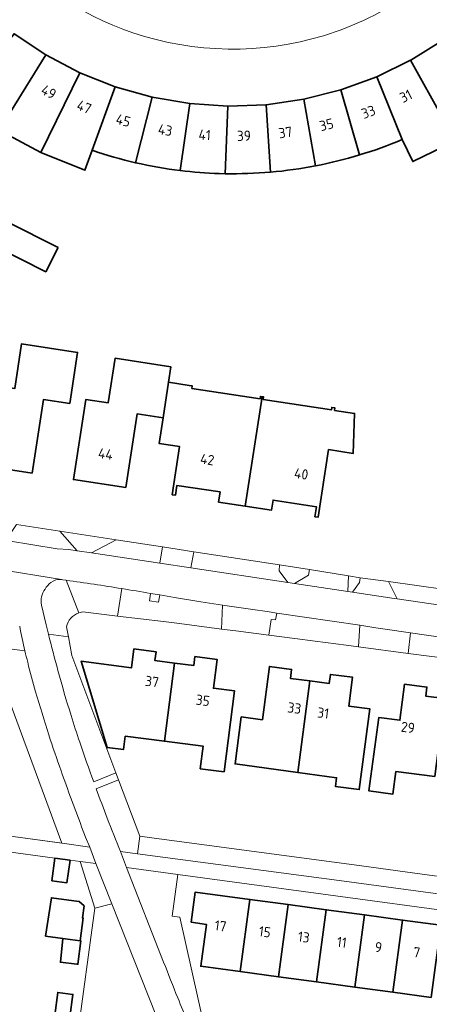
# Model space of a CAD drawing. Extents: x 150256 to 156914, y 461459 to 469481.
# Tile 572 of 656: x 154482 to 154536, y 467980 to 468110. Entities that reach past the tile are written whole.
import ezdxf
from ezdxf.enums import TextEntityAlignment as Align

# ---------------------------------------------------------------- set-up
doc = ezdxf.new("R2010")
doc.units = 0
doc.header["$LTSCALE"] = 0.75
for name, color, linetype, lineweight in [('B-RO-GR-BEPLANTING_CULTUUR_BODEMBEDEKKER-GV', 251, 'CONTINUOUS', 18), ('B-RO-GR-BEPLANTING_CULTUUR_BOSPLANTSOEN-GV', 251, 'CONTINUOUS', 18), ('B-RO-GR-BEPLANTING_CULTUUR_HEESTERS-GV', 251, 'CONTINUOUS', 18), ('B-RO-IE-TERREINAFSCHEIDING_KUNSTMATIG_MUUR-G', 251, 'IE-TERREINAFSCHEIDING-KUNSTMATIG-DICHT', 18), ('B-RO-OG-BEBOUWING-GV', 6, 'CONTINUOUS', 35), ('B-RO-OG-BEBOUWING-T18', 1, 'CONTINUOUS', 18), ('B-RO-OG-TERREIN_CULTUURSCHEIDING-GV', 251, 'CONTINUOUS', 18), ('B-RO-VH-VERHARDING_ASFALT-GV', 251, 'CONTINUOUS', 18), ('B-RO-VH-VERHARDING_BETONSTRAATSTEEN-GV', 251, 'CONTINUOUS', 18), ('B-RO-VH-VERHARDING_STRAATBAKSTEEN-GV', 251, 'CONTINUOUS', 18), ('B-RO-VH-VERHARDING_TEGEL-GV', 251, 'CONTINUOUS', 18)]:
    doc.layers.add(name, color=color, linetype=linetype, lineweight=lineweight)
doc.styles.add('NLCS-ISO-M200-T18', font='NLCS-ISO.ttf', dxfattribs={"height": 360})
doc.linetypes.add('IE-TERREINAFSCHEIDING-KUNSTMATIG-DICHT', pattern='A,8,-1,[82,NLCS.SHX,S=0.75,R=90,X=0,Y=0],-1', length=10)

msp = doc.modelspace()

# ---------------------------------------------------------------- linework, layer by layer
at = {"layer": 'B-RO-GR-BEPLANTING_CULTUUR_BODEMBEDEKKER-GV'}
for points in [[(154495, 468041.262), (154487.566, 468042.406), (154489.83, 468039.819), (154491.764, 468039.527)], [(154495, 468041.262), (154487.566, 468042.406), (154489.83, 468039.819), (154491.764, 468039.527)], [(154504.895, 468037.546), (154505.274, 468039.682), (154501.13, 468040.32), (154500.776, 468038.167)], [(154504.895, 468037.546), (154505.274, 468039.682), (154501.13, 468040.32), (154500.776, 468038.167)], [(154517.727, 468035.61), (154518.624, 468035.474), (154520.455, 468036.595), (154520.604, 468037.324), (154516.645, 468037.933), (154516.603, 468037.137)], [(154517.727, 468035.61), (154518.624, 468035.474), (154520.455, 468036.595), (154520.604, 468037.324), (154516.645, 468037.933), (154516.603, 468037.137)], [(154527.092, 468027.074), (154527.261, 468029.94), (154516.26, 468031.567), (154516.108, 468030.643), (154515.518, 468030.719), (154515.236, 468028.623), (154518.67, 468028.174), (154521.365, 468027.822), (154525.438, 468027.29)], [(154527.092, 468027.074), (154527.261, 468029.94), (154516.26, 468031.567), (154516.108, 468030.643), (154515.518, 468030.719), (154515.236, 468028.623), (154518.67, 468028.174), (154521.365, 468027.822), (154525.438, 468027.29)], [(154544.648, 468024.776), (154544.948, 468027.324), (154544.294, 468027.421), (154544.122, 468026.439), (154542.882, 468026.645), (154543.044, 468027.606), (154533.974, 468028.947), (154533.686, 468026.213), (154539.226, 468025.49), (154544.291, 468024.829)], [(154544.648, 468024.776), (154544.948, 468027.324), (154544.294, 468027.421), (154544.122, 468026.439), (154542.882, 468026.645), (154543.044, 468027.606), (154533.974, 468028.947), (154533.686, 468026.213), (154539.226, 468025.49), (154544.291, 468024.829)], [(154498.133, 468002.023), (154497.816, 467999.677), (154525.206, 467996.03), (154560.817, 467991.225), (154561.131, 467993.283), (154561.322, 467993.311), (154561.347, 467993.497), (154558.888, 467993.828), (154553.395, 467994.569), (154550.662, 467994.938), (154548.244, 467995.264), (154544.445, 467995.776), (154535.509, 467996.982), (154526.517, 467998.195), (154517.56, 467999.403), (154508.651, 468000.604), (154499.754, 468001.804)], [(154498.133, 468002.023), (154497.816, 467999.677), (154525.206, 467996.03), (154560.817, 467991.225), (154561.131, 467993.283), (154561.322, 467993.311), (154561.347, 467993.497), (154558.888, 467993.828), (154553.395, 467994.569), (154550.662, 467994.938), (154548.244, 467995.264), (154544.445, 467995.776), (154535.509, 467996.982), (154526.517, 467998.195), (154517.56, 467999.403), (154508.651, 468000.604), (154499.754, 468001.804)]]:
    msp.add_lwpolyline(points, close=True, dxfattribs=at)
for points in [[(154486.373, 468035.6, 0.1159664), (154485.617, 468034.718)], [(154486.373, 468035.6, 0.1159664), (154485.617, 468034.718)], [(154487.793, 468036.006, 0.200149), (154486.373, 468035.6)], [(154487.793, 468036.006, 0.200149), (154486.373, 468035.6)], [(154485.617, 468034.718, 0.1138109), (154485.134, 468033.725)], [(154485.617, 468034.718, 0.1138109), (154485.134, 468033.725)], [(154499.567, 468034.172, 0.0023812), (154495.753, 468034.805)], [(154499.567, 468034.172, 0.0023812), (154495.753, 468034.805)], [(154485.134, 468033.725, 0.113329), (154485.137, 468032.622)], [(154485.134, 468033.725, 0.113329), (154485.137, 468032.622)], [(154488.434, 468029.727, -0.2625126), (154490.055, 468031.588)], [(154488.434, 468029.727, -0.2625126), (154490.055, 468031.588)], [(154482.94, 468026.558, -0.0073468), (154482.242, 468029.821)], [(154482.94, 468026.558, -0.0073468), (154482.242, 468029.821)]]:
    msp.add_lwpolyline(points, format="xyb", dxfattribs=at)
for points in [[(154490.055, 468031.588), (154488.411, 468035.914), (154487.965, 468035.977), (154487.793, 468036.006)], [(154490.055, 468031.588), (154488.411, 468035.914), (154487.965, 468035.977), (154487.793, 468036.006)], [(154495.753, 468034.805), (154495.208, 468031.168), (154501.289, 468030.443), (154503.39, 468030.169), (154508.946, 468029.444), (154509.105, 468032.613)], [(154495.753, 468034.805), (154495.208, 468031.168), (154501.289, 468030.443), (154503.39, 468030.169), (154508.946, 468029.444), (154509.105, 468032.613)], [(154509.105, 468032.613), (154506.205, 468033.033), (154502.741, 468033.619), (154500.779, 468033.964), (154500.626, 468033.02), (154499.431, 468033.186), (154499.559, 468034.111), (154499.567, 468034.172)], [(154509.105, 468032.613), (154506.205, 468033.033), (154502.741, 468033.619), (154500.779, 468033.964), (154500.626, 468033.02), (154499.431, 468033.186), (154499.559, 468034.111), (154499.567, 468034.172)], [(154470.839, 468033.472), (154470.131, 468028.209), (154478.144, 468027.176), (154482.94, 468026.558)], [(154470.839, 468033.472), (154470.131, 468028.209), (154478.144, 468027.176), (154482.94, 468026.558)], [(154485.137, 468032.622), (154485.751, 468029.981), (154486.048, 468028.769), (154488.684, 468028.414), (154488.434, 468029.727)], [(154485.137, 468032.622), (154485.751, 468029.981), (154486.048, 468028.769), (154488.684, 468028.414), (154488.434, 468029.727)]]:
    msp.add_lwpolyline(points, dxfattribs=at)
at = {"layer": 'B-RO-GR-BEPLANTING_CULTUUR_BOSPLANTSOEN-GV'}
msp.add_lwpolyline([(154492.18, 467992.479), (154494.432, 467993.043), (154492.324, 467998.385), (154490.237, 467998.66)], close=True, dxfattribs=at)
msp.add_lwpolyline([(154492.18, 467992.479), (154494.432, 467993.043), (154492.324, 467998.385), (154490.237, 467998.66)], close=True, dxfattribs=at)
msp.add_lwpolyline([(154504.506, 467977.328), (154506.622, 467977.039), (154503.419, 467991.288), (154502.438, 467991.413), (154503.179, 467996.923), (154496.381, 467997.852), (154501.29, 467985.333)], dxfattribs=at)
msp.add_lwpolyline([(154504.506, 467977.328), (154506.622, 467977.039), (154503.419, 467991.288), (154502.438, 467991.413), (154503.179, 467996.923), (154496.381, 467997.852), (154501.29, 467985.333)], dxfattribs=at)
for points in [[(154501.29, 467985.333, 0.0043935), (154503.171, 467980.577)], [(154501.29, 467985.333, 0.0043935), (154503.171, 467980.577)], [(154503.171, 467980.577, 0.0026946), (154504.506, 467977.328)], [(154503.171, 467980.577, 0.0026946), (154504.506, 467977.328)]]:
    msp.add_lwpolyline(points, format="xyb", dxfattribs=at)
at = {"layer": 'B-RO-GR-BEPLANTING_CULTUUR_HEESTERS-GV'}
for points in [[(154526.279, 468034.319), (154527.212, 468035.598), (154527.293, 468036.23), (154525.771, 468036.513), (154525.695, 468034.408)], [(154526.279, 468034.319), (154527.212, 468035.598), (154527.293, 468036.23), (154525.771, 468036.513), (154525.695, 468034.408)], [(154542.717, 468031.893), (154542.747, 468032.117), (154542.874, 468033.057), (154544.06, 468032.923), (154544.053, 468032.87), (154543.938, 468031.955), (154543.903, 468031.681), (154544.614, 468031.583), (154545.917, 468032.576), (154546.061, 468033.613), (154531.08, 468035.744), (154531.629, 468034.576), (154532.211, 468033.426)], [(154542.717, 468031.893), (154542.747, 468032.117), (154542.874, 468033.057), (154544.06, 468032.923), (154544.053, 468032.87), (154543.938, 468031.955), (154543.903, 468031.681), (154544.614, 468031.583), (154545.917, 468032.576), (154546.061, 468033.613), (154531.08, 468035.744), (154531.629, 468034.576), (154532.211, 468033.426)]]:
    msp.add_lwpolyline(points, close=True, dxfattribs=at)
at = {"layer": 'B-RO-IE-TERREINAFSCHEIDING_KUNSTMATIG_MUUR-G'}
msp.add_lwpolyline([(154478.748, 468002.297), (154487.848, 468001.091)], dxfattribs=at)
msp.add_lwpolyline([(154478.748, 468002.297), (154487.848, 468001.091)], dxfattribs=at)
at = {"layer": 'B-RO-OG-BEBOUWING-GV'}
for points in [[(154480.969, 468097.893), (154485.713, 468105.498), (154481.504, 468108.308), (154475.975, 468101.228)], [(154480.969, 468097.893), (154485.713, 468105.498), (154481.504, 468108.308), (154475.975, 468101.228)], [(154543.336, 468100.061), (154538.345, 468107.522), (154534.022, 468104.828), (154533.988, 468104.811), (154538.335, 468096.952)], [(154543.336, 468100.061), (154538.345, 468107.522), (154534.022, 468104.828), (154533.988, 468104.811), (154538.335, 468096.952)], [(154532.863, 468094.293), (154529.505, 468102.623), (154524.761, 468100.87), (154527.23, 468092.254)], [(154532.863, 468094.293), (154529.505, 468102.623), (154524.761, 468100.87), (154527.23, 468092.254)], [(154497.591, 468091.227), (154499.759, 468099.912), (154494.895, 468101.283), (154491.834, 468092.868)], [(154497.591, 468091.227), (154499.759, 468099.912), (154494.895, 468101.283), (154491.834, 468092.868)], [(154524.761, 468100.87), (154519.861, 468099.629), (154521.41, 468090.809)], [(154524.761, 468100.87), (154519.861, 468099.629), (154521.41, 468090.809)], [(154527.23, 468092.254), (154524.761, 468100.87)], [(154527.23, 468092.254), (154524.761, 468100.87)], [(154503.496, 468090.189), (154504.747, 468099.054), (154499.759, 468099.912), (154497.591, 468091.227)], [(154503.496, 468090.189), (154504.747, 468099.054), (154499.759, 468099.912), (154497.591, 468091.227)], [(154521.41, 468090.809), (154519.861, 468099.629), (154514.847, 468098.905), (154515.454, 468089.977)], [(154521.41, 468090.809), (154519.861, 468099.629), (154514.847, 468098.905), (154515.454, 468089.977)], [(154509.792, 468098.726), (154504.747, 468099.054), (154503.496, 468090.189)], [(154509.792, 468098.726), (154504.747, 468099.054), (154503.496, 468090.189)], [(154508.665, 468089.789), (154509.457, 468089.77), (154509.792, 468098.726)], [(154508.665, 468089.789), (154509.457, 468089.77), (154509.792, 468098.726)], [(154515.454, 468089.977), (154514.847, 468098.905), (154509.792, 468098.726), (154509.457, 468089.77)], [(154515.454, 468089.977), (154514.847, 468098.905), (154509.792, 468098.726), (154509.457, 468089.77)]]:
    msp.add_lwpolyline(points, dxfattribs=at)
for points in [[(154485.041, 468092.583), (154490.187, 468103.147), (154485.713, 468105.498), (154480.969, 468097.893), (154479.487, 468095.517)], [(154485.041, 468092.583), (154490.187, 468103.147), (154485.713, 468105.498), (154480.969, 468097.893), (154479.487, 468095.517)], [(154538.335, 468096.952), (154533.988, 468104.811), (154529.505, 468102.623), (154532.863, 468094.293), (154534.278, 468091.381), (154539.75, 468094.04)], [(154538.335, 468096.952), (154533.988, 468104.811), (154529.505, 468102.623), (154532.863, 468094.293), (154534.278, 468091.381), (154539.75, 468094.04)], [(154491.834, 468092.868), (154494.895, 468101.283), (154490.187, 468103.147), (154485.041, 468092.583), (154490.877, 468090.237)], [(154491.834, 468092.868), (154494.895, 468101.283), (154490.187, 468103.147), (154485.041, 468092.583), (154490.877, 468090.237)], [(154487.319, 468080.001), (154480.58, 468083.396), (154478.956, 468080.172), (154485.695, 468076.777)], [(154487.319, 468080.001), (154480.58, 468083.396), (154478.956, 468080.172), (154485.695, 468076.777)], [(154483.908, 468050.087), (154485.412, 468059.862), (154488.866, 468059.335), (154489.899, 468066.095), (154482.486, 468067.23), (154481.576, 468061.296), (154478.613, 468061.751), (154476.986, 468051.148)], [(154483.908, 468050.087), (154485.412, 468059.862), (154488.866, 468059.335), (154489.899, 468066.095), (154482.486, 468067.23), (154481.576, 468061.296), (154478.613, 468061.751), (154476.986, 468051.148)], [(154496.282, 468048.189), (154497.776, 468057.953), (154501.224, 468057.422), (154501.957, 468062.161), (154502.27, 468064.18), (154494.863, 468065.328), (154493.943, 468059.393), (154490.981, 468059.854), (154489.357, 468049.247)], [(154496.282, 468048.189), (154497.776, 468057.953), (154501.224, 468057.422), (154501.957, 468062.161), (154502.27, 468064.18), (154494.863, 468065.328), (154493.943, 468059.393), (154490.981, 468059.854), (154489.357, 468049.247)], [(154512.076, 468045.736), (154514.32, 468060.23), (154514.103, 468060.263), (154514.053, 468059.937), (154505.034, 468061.327), (154505.084, 468061.653), (154504.653, 468061.723), (154501.957, 468062.161), (154501.224, 468057.422), (154500.702, 468054.031), (154503.407, 468053.614), (154502.426, 468047.227), (154502.849, 468047.159), (154503.053, 468048.483), (154508.775, 468047.603), (154508.57, 468046.27)], [(154512.076, 468045.736), (154514.32, 468060.23), (154514.103, 468060.263), (154514.053, 468059.937), (154505.034, 468061.327), (154505.084, 468061.653), (154504.653, 468061.723), (154501.957, 468062.161), (154501.224, 468057.422), (154500.702, 468054.031), (154503.407, 468053.614), (154502.426, 468047.227), (154502.849, 468047.159), (154503.053, 468048.483), (154508.775, 468047.603), (154508.57, 468046.27)], [(154512.076, 468045.736), (154515.576, 468045.202), (154515.782, 468046.536), (154521.525, 468045.646), (154521.317, 468044.316), (154521.739, 468044.251), (154523.121, 468053.221), (154526.391, 468052.717), (154526.579, 468058.007), (154523.922, 468058.417), (154523.972, 468058.743), (154523.547, 468058.808), (154523.497, 468058.482), (154514.478, 468059.872), (154514.528, 468060.198), (154514.32, 468060.23)], [(154512.076, 468045.736), (154515.576, 468045.202), (154515.782, 468046.536), (154521.525, 468045.646), (154521.317, 468044.316), (154521.739, 468044.251), (154523.121, 468053.221), (154526.391, 468052.717), (154526.579, 468058.007), (154523.922, 468058.417), (154523.972, 468058.743), (154523.547, 468058.808), (154523.497, 468058.482), (154514.478, 468059.872), (154514.528, 468060.198), (154514.32, 468060.23)], [(154497.366, 468026.832), (154497.034, 468024.304), (154490.391, 468025.194), (154493.806, 468013.76), (154495.989, 468013.499), (154496.211, 468015.235), (154501.391, 468014.571), (154502.718, 468024.929), (154500.142, 468025.257), (154500.298, 468026.447)], [(154497.366, 468026.832), (154497.034, 468024.304), (154490.391, 468025.194), (154493.806, 468013.76), (154495.989, 468013.499), (154496.211, 468015.235), (154501.391, 468014.571), (154502.718, 468024.929), (154500.142, 468025.257), (154500.298, 468026.447)], [(154502.718, 468024.929), (154501.391, 468014.571), (154506.531, 468013.912), (154506.147, 468010.933), (154509.307, 468010.528), (154510.681, 468021.239), (154507.876, 468021.599), (154508.367, 468025.416), (154505.432, 468025.798), (154505.278, 468024.604)], [(154502.718, 468024.929), (154501.391, 468014.571), (154506.531, 468013.912), (154506.147, 468010.933), (154509.307, 468010.528), (154510.681, 468021.239), (154507.876, 468021.599), (154508.367, 468025.416), (154505.432, 468025.798), (154505.278, 468024.604)], [(154520.663, 468022.578), (154518.075, 468022.912), (154518.231, 468024.101), (154515.306, 468024.489), (154514.369, 468017.434), (154511.564, 468017.804), (154510.744, 468011.586), (154519.04, 468010.449), (154519.399, 468013.138)], [(154520.663, 468022.578), (154518.075, 468022.912), (154518.231, 468024.101), (154515.306, 468024.489), (154514.369, 468017.434), (154511.564, 468017.804), (154510.744, 468011.586), (154519.04, 468010.449), (154519.399, 468013.138)], [(154520.663, 468022.578), (154519.399, 468013.138), (154519.04, 468010.449), (154524.193, 468009.743), (154524.041, 468008.59), (154527.199, 468008.172), (154528.613, 468018.871), (154525.808, 468019.239), (154526.31, 468023.06), (154523.377, 468023.437), (154523.223, 468022.247)], [(154520.663, 468022.578), (154519.399, 468013.138), (154519.04, 468010.449), (154524.193, 468009.743), (154524.041, 468008.59), (154527.199, 468008.172), (154528.613, 468018.871), (154525.808, 468019.239), (154526.31, 468023.06), (154523.377, 468023.437), (154523.223, 468022.247)], [(154537.192, 468009.888), (154538.54, 468020.232), (154535.991, 468020.559), (154536.144, 468021.747), (154533.201, 468022.131), (154532.572, 468017.354), (154529.774, 468017.725), (154528.481, 468008.003), (154531.648, 468007.589), (154532.036, 468010.562)], [(154537.192, 468009.888), (154538.54, 468020.232), (154535.991, 468020.559), (154536.144, 468021.747), (154533.201, 468022.131), (154532.572, 468017.354), (154529.774, 468017.725), (154528.481, 468008.003), (154531.648, 468007.589), (154532.036, 468010.562)], [(154488.909, 467998.835), (154486.902, 467999.107), (154486.501, 467996.096), (154488.484, 467995.832)], [(154488.909, 467998.835), (154486.902, 467999.107), (154486.501, 467996.096), (154488.484, 467995.832)], [(154490.242, 467988.156), (154490.65, 467991.164), (154490.552, 467991.177), (154490.758, 467992.755), (154490.109, 467993.35), (154490.074, 467993.355), (154486.433, 467993.837), (154485.676, 467988.756), (154487.946, 467988.459), (154488.239, 467988.416)], [(154490.242, 467988.156), (154490.65, 467991.164), (154490.552, 467991.177), (154490.758, 467992.755), (154490.109, 467993.35), (154490.074, 467993.355), (154486.433, 467993.837), (154485.676, 467988.756), (154487.946, 467988.459), (154488.239, 467988.416)], [(154511.428, 467984.066), (154512.717, 467993.628), (154505.488, 467994.605), (154504.943, 467990.593), (154506.955, 467990.32), (154506.205, 467984.772)], [(154511.428, 467984.066), (154512.717, 467993.628), (154505.488, 467994.605), (154504.943, 467990.593), (154506.955, 467990.32), (154506.205, 467984.772)], [(154512.717, 467993.628), (154511.428, 467984.066), (154516.482, 467983.383), (154517.771, 467992.945)], [(154512.717, 467993.628), (154511.428, 467984.066), (154516.482, 467983.383), (154517.771, 467992.945)], [(154521.536, 467982.699), (154522.825, 467992.262), (154517.771, 467992.945), (154516.482, 467983.383)], [(154521.536, 467982.699), (154522.825, 467992.262), (154517.771, 467992.945), (154516.482, 467983.383)], [(154526.59, 467982.016), (154527.879, 467991.579), (154522.825, 467992.262), (154521.536, 467982.699)], [(154526.59, 467982.016), (154527.879, 467991.579), (154522.825, 467992.262), (154521.536, 467982.699)], [(154526.59, 467982.016), (154531.644, 467981.333), (154532.933, 467990.896), (154527.879, 467991.579)], [(154526.59, 467982.016), (154531.644, 467981.333), (154532.933, 467990.896), (154527.879, 467991.579)], [(154536.698, 467980.65), (154537.988, 467990.213), (154532.933, 467990.896), (154531.644, 467981.333)], [(154536.698, 467980.65), (154537.988, 467990.213), (154532.933, 467990.896), (154531.644, 467981.333)], [(154490.242, 467988.156), (154488.239, 467988.416), (154487.946, 467988.459), (154487.621, 467985.296), (154489.82, 467985.04), (154489.945, 467985.026), (154490.351, 467988.134)], [(154490.242, 467988.156), (154488.239, 467988.416), (154487.946, 467988.459), (154487.621, 467985.296), (154489.82, 467985.04), (154489.945, 467985.026), (154490.351, 467988.134)], [(154486.88, 467978.292), (154488.881, 467978.015), (154489.285, 467981.045), (154487.283, 467981.312)], [(154486.88, 467978.292), (154488.881, 467978.015), (154489.285, 467981.045), (154487.283, 467981.312)]]:
    msp.add_lwpolyline(points, close=True, dxfattribs=at)
for points in [[(154527.23, 468092.254, 0.0260843), (154532.863, 468094.293)], [(154527.23, 468092.254, 0.0260843), (154532.863, 468094.293)], [(154491.834, 468092.868, 0.0251716), (154497.591, 468091.227)], [(154491.834, 468092.868, 0.0251716), (154497.591, 468091.227)], [(154521.41, 468090.809, 0.0259655), (154527.23, 468092.254)], [(154521.41, 468090.809, 0.0259655), (154527.23, 468092.254)], [(154497.591, 468091.227, 0.025749), (154503.496, 468090.189)], [(154497.591, 468091.227, 0.025749), (154503.496, 468090.189)], [(154503.496, 468090.189, 0.0224418), (154508.665, 468089.789)], [(154503.496, 468090.189, 0.0224418), (154508.665, 468089.789)], [(154515.454, 468089.977, 0.0261969), (154521.41, 468090.809)], [(154515.454, 468089.977, 0.0261969), (154521.41, 468090.809)], [(154509.457, 468089.77, 0.0261773), (154515.454, 468089.977)], [(154509.457, 468089.77, 0.0261773), (154515.454, 468089.977)]]:
    msp.add_lwpolyline(points, format="xyb", dxfattribs=at)
at = {"layer": 'B-RO-OG-TERREIN_CULTUURSCHEIDING-GV'}
for points in [[(154486.048, 468028.769, 0.0062455), (154487.304, 468023.959)], [(154486.048, 468028.769, 0.0062455), (154487.304, 468023.959)], [(154483.301, 468025.036, -0.0034053), (154482.94, 468026.558)], [(154483.301, 468025.036, -0.0034053), (154482.94, 468026.558)], [(154484.343, 468021.143, -0.0107731), (154483.301, 468025.036)], [(154484.343, 468021.143, -0.0107731), (154483.301, 468025.036)], [(154487.304, 468023.959, 0.0077308), (154489.04, 468017.987)], [(154487.304, 468023.959, 0.0077308), (154489.04, 468017.987)], [(154486.1, 468015.426, -0.0075109), (154484.343, 468021.143)], [(154486.1, 468015.426, -0.0075109), (154484.343, 468021.143)], [(154489.04, 468017.987, 0.007905), (154490.188, 468014.448)], [(154489.04, 468017.987, 0.007905), (154490.188, 468014.448)], [(154487.715, 468010.67, -0.0073665), (154486.1, 468015.426)], [(154487.715, 468010.67, -0.0073665), (154486.1, 468015.426)], [(154490.188, 468014.448, 0.0047109), (154492.035, 468009.188)], [(154490.188, 468014.448, 0.0047109), (154492.035, 468009.188)], [(154490.443, 468003.229, -0.0048294), (154487.715, 468010.67)], [(154490.443, 468003.229, -0.0048294), (154487.715, 468010.67)], [(154492.371, 468008.26, 0.0043065), (154493.83, 468004.369)], [(154492.371, 468008.26, 0.0043065), (154493.83, 468004.369)], [(154493.83, 468004.369, 0.0049549), (154495.566, 467999.977)], [(154493.83, 468004.369, 0.0049549), (154495.566, 467999.977)]]:
    msp.add_lwpolyline(points, format="xyb", dxfattribs=at)
for points in [[(154492.035, 468009.188), (154494.989, 468010.397), (154489.16, 468025.92), (154488.684, 468028.414), (154486.048, 468028.769)], [(154492.035, 468009.188), (154494.989, 468010.397), (154489.16, 468025.92), (154488.684, 468028.414), (154486.048, 468028.769)], [(154482.94, 468026.558), (154478.144, 468027.176), (154487.835, 468001.093), (154487.848, 468001.091), (154491.518, 468000.533), (154490.966, 468001.882), (154490.443, 468003.229)], [(154482.94, 468026.558), (154478.144, 468027.176), (154487.835, 468001.093), (154487.848, 468001.091), (154491.518, 468000.533), (154490.966, 468001.882), (154490.443, 468003.229)], [(154497.816, 467999.677), (154498.133, 468002.023), (154495.335, 468009.474), (154492.371, 468008.26)], [(154497.816, 467999.677), (154498.133, 468002.023), (154495.335, 468009.474), (154492.371, 468008.26)], [(154495.566, 467999.977), (154497.816, 467999.677)], [(154495.566, 467999.977), (154497.816, 467999.677)], [(154492.18, 467992.479), (154489.844, 467975.231), (154494.519, 467973.203), (154494.756, 467973.669), (154495.007, 467974.128), (154495.272, 467974.58), (154495.549, 467975.023), (154496.148, 467975.921), (154496.294, 467976.858)], [(154492.18, 467992.479), (154489.844, 467975.231), (154494.519, 467973.203), (154494.756, 467973.669), (154495.007, 467974.128), (154495.272, 467974.58), (154495.549, 467975.023), (154496.148, 467975.921), (154496.294, 467976.858)], [(154497.929, 467978.207), (154500.243, 467978.321), (154494.432, 467993.043), (154492.18, 467992.479)], [(154497.929, 467978.207), (154500.243, 467978.321), (154494.432, 467993.043), (154492.18, 467992.479)]]:
    msp.add_lwpolyline(points, dxfattribs=at)
at = {"layer": 'B-RO-VH-VERHARDING_ASFALT-GV'}
for points in [[(154437.005, 468044.415), (154456.687, 468041.157), (154456.71, 468041.105), (154459.742, 468040.651), (154466.836, 468039.457), (154474.377, 468038.182), (154474.539, 468038.161), (154478.996, 468037.43), (154479.022, 468037.421), (154487.793, 468036.006), (154487.965, 468035.977), (154488.411, 468035.914)], [(154437.005, 468044.415), (154456.687, 468041.157), (154456.71, 468041.105), (154459.742, 468040.651), (154466.836, 468039.457), (154474.377, 468038.182), (154474.539, 468038.161), (154478.996, 468037.43), (154479.022, 468037.421), (154487.793, 468036.006), (154487.965, 468035.977), (154488.411, 468035.914)], [(154542.717, 468031.893), (154532.211, 468033.426), (154531.823, 468033.483), (154526.279, 468034.319), (154525.695, 468034.408), (154518.624, 468035.474), (154517.727, 468035.61), (154504.895, 468037.546), (154500.776, 468038.167), (154491.764, 468039.527), (154489.83, 468039.819), (154488.737, 468039.984), (154487.22, 468040.085), (154480.78, 468041.113)], [(154542.717, 468031.893), (154532.211, 468033.426), (154531.823, 468033.483), (154526.279, 468034.319), (154525.695, 468034.408), (154518.624, 468035.474), (154517.727, 468035.61), (154504.895, 468037.546), (154500.776, 468038.167), (154491.764, 468039.527), (154489.83, 468039.819), (154488.737, 468039.984), (154487.22, 468040.085), (154480.78, 468041.113)], [(154499.567, 468034.172), (154500.779, 468033.964), (154502.741, 468033.619)], [(154499.567, 468034.172), (154500.779, 468033.964), (154502.741, 468033.619)], [(154502.741, 468033.619), (154506.205, 468033.033), (154509.105, 468032.613), (154513.095, 468032.035), (154515.016, 468031.751), (154516.26, 468031.567), (154527.261, 468029.94), (154529.383, 468029.626), (154530.605, 468029.445), (154533.974, 468028.947), (154543.044, 468027.606), (154544.294, 468027.421), (154544.948, 468027.324), (154551.69, 468026.327), (154558.525, 468025.316), (154559.751, 468025.135), (154561.642, 468024.855)], [(154502.741, 468033.619), (154506.205, 468033.033), (154509.105, 468032.613), (154513.095, 468032.035), (154515.016, 468031.751), (154516.26, 468031.567), (154527.261, 468029.94), (154529.383, 468029.626), (154530.605, 468029.445), (154533.974, 468028.947), (154543.044, 468027.606), (154544.294, 468027.421), (154544.948, 468027.324), (154551.69, 468026.327), (154558.525, 468025.316), (154559.751, 468025.135), (154561.642, 468024.855)]]:
    msp.add_lwpolyline(points, dxfattribs=at)
for points in [[(154488.411, 468035.914, -0.0045151), (154495.753, 468034.805)], [(154488.411, 468035.914, -0.0045151), (154495.753, 468034.805)], [(154495.753, 468034.805, -0.0023812), (154499.567, 468034.172)], [(154495.753, 468034.805, -0.0023812), (154499.567, 468034.172)]]:
    msp.add_lwpolyline(points, format="xyb", dxfattribs=at)
at = {"layer": 'B-RO-VH-VERHARDING_BETONSTRAATSTEEN-GV'}
for points in [[(154522.478, 468108.055, 0.1590924), (154543.198, 468122.618)], [(154522.478, 468108.055, 0.1590924), (154543.198, 468122.618)], [(154478.688, 468121.053, 0.1345991), (154497.221, 468108.44)], [(154478.688, 468121.053, 0.1345991), (154497.221, 468108.44)], [(154497.221, 468108.44, 0.1555603), (154522.478, 468108.055)], [(154497.221, 468108.44, 0.1555603), (154522.478, 468108.055)], [(154495.753, 468034.805, 0.0045151), (154488.411, 468035.914)], [(154495.753, 468034.805, 0.0045151), (154488.411, 468035.914)]]:
    msp.add_lwpolyline(points, format="xyb", dxfattribs=at)
for points in [[(154481.819, 468043.289), (154480.348, 468041.083), (154480.78, 468041.113), (154487.22, 468040.085), (154488.737, 468039.984), (154489.83, 468039.819), (154487.566, 468042.406)], [(154481.819, 468043.289), (154480.348, 468041.083), (154480.78, 468041.113), (154487.22, 468040.085), (154488.737, 468039.984), (154489.83, 468039.819), (154487.566, 468042.406)], [(154491.764, 468039.527), (154500.776, 468038.167), (154501.13, 468040.32), (154495, 468041.262)], [(154491.764, 468039.527), (154500.776, 468038.167), (154501.13, 468040.32), (154495, 468041.262)], [(154505.274, 468039.682), (154504.895, 468037.546), (154517.727, 468035.61), (154516.603, 468037.137), (154516.645, 468037.933)], [(154505.274, 468039.682), (154504.895, 468037.546), (154517.727, 468035.61), (154516.603, 468037.137), (154516.645, 468037.933)], [(154525.695, 468034.408), (154525.771, 468036.513), (154520.604, 468037.324), (154520.455, 468036.595), (154518.624, 468035.474)], [(154525.695, 468034.408), (154525.771, 468036.513), (154520.604, 468037.324), (154520.455, 468036.595), (154518.624, 468035.474)], [(154499.567, 468034.172), (154499.559, 468034.111), (154499.431, 468033.186), (154500.626, 468033.02), (154500.779, 468033.964)], [(154499.567, 468034.172), (154499.559, 468034.111), (154499.431, 468033.186), (154500.626, 468033.02), (154500.779, 468033.964)], [(154515.518, 468030.719), (154516.108, 468030.643), (154516.26, 468031.567), (154515.016, 468031.751), (154513.095, 468032.035), (154509.105, 468032.613), (154508.946, 468029.444), (154510.865, 468029.195), (154515.236, 468028.623)], [(154515.518, 468030.719), (154516.108, 468030.643), (154516.26, 468031.567), (154515.016, 468031.751), (154513.095, 468032.035), (154509.105, 468032.613), (154508.946, 468029.444), (154510.865, 468029.195), (154515.236, 468028.623)], [(154533.974, 468028.947), (154530.605, 468029.445), (154529.383, 468029.626), (154527.261, 468029.94), (154527.092, 468027.074), (154533.686, 468026.213)], [(154533.974, 468028.947), (154530.605, 468029.445), (154529.383, 468029.626), (154527.261, 468029.94), (154527.092, 468027.074), (154533.686, 468026.213)], [(154466.855, 468003.873), (154466.631, 468001.915), (154468.55, 468001.572), (154478.11, 468000.289), (154486.902, 467999.107), (154488.909, 467998.835), (154490.237, 467998.66), (154492.324, 467998.385), (154491.518, 468000.533), (154487.848, 468001.091), (154487.835, 468001.093), (154478.748, 468002.297), (154474.633, 468002.843), (154468.824, 468003.613)], [(154466.855, 468003.873), (154466.631, 468001.915), (154468.55, 468001.572), (154478.11, 468000.289), (154486.902, 467999.107), (154488.909, 467998.835), (154490.237, 467998.66), (154492.324, 467998.385), (154491.518, 468000.533), (154487.848, 468001.091), (154487.835, 468001.093), (154478.748, 468002.297), (154474.633, 468002.843), (154468.824, 468003.613)], [(154560.817, 467991.225), (154525.206, 467996.03), (154497.816, 467999.677), (154495.566, 467999.977), (154496.381, 467997.852), (154503.179, 467996.923), (154560.579, 467989.167)], [(154560.817, 467991.225), (154525.206, 467996.03), (154497.816, 467999.677), (154495.566, 467999.977), (154496.381, 467997.852), (154503.179, 467996.923), (154560.579, 467989.167)]]:
    msp.add_lwpolyline(points, close=True, dxfattribs=at)
for points in [[(154488.411, 468035.914), (154490.055, 468031.588), (154490.605, 468031.717), (154495.208, 468031.168)], [(154488.411, 468035.914), (154490.055, 468031.588), (154490.605, 468031.717), (154495.208, 468031.168)], [(154495.208, 468031.168), (154495.753, 468034.805)], [(154495.208, 468031.168), (154495.753, 468034.805)]]:
    msp.add_lwpolyline(points, dxfattribs=at)
at = {"layer": 'B-RO-VH-VERHARDING_STRAATBAKSTEEN-GV'}
msp.add_lwpolyline([(154531.08, 468035.744), (154527.293, 468036.23), (154527.212, 468035.598), (154526.279, 468034.319), (154531.823, 468033.483), (154532.211, 468033.426), (154531.629, 468034.576)], close=True, dxfattribs=at)
msp.add_lwpolyline([(154531.08, 468035.744), (154527.293, 468036.23), (154527.212, 468035.598), (154526.279, 468034.319), (154531.823, 468033.483), (154532.211, 468033.426), (154531.629, 468034.576)], close=True, dxfattribs=at)
at = {"layer": 'B-RO-VH-VERHARDING_TEGEL-GV'}
for points in [[(154487.793, 468036.006), (154479.022, 468037.421), (154479.751, 468037.176), (154480.42, 468036.741)], [(154487.793, 468036.006), (154479.022, 468037.421), (154479.751, 468037.176), (154480.42, 468036.741)], [(154486.048, 468028.769), (154485.751, 468029.981), (154485.137, 468032.622)], [(154486.048, 468028.769), (154485.751, 468029.981), (154485.137, 468032.622)], [(154492.371, 468008.26), (154495.335, 468009.474), (154494.989, 468010.397), (154492.035, 468009.188)], [(154492.371, 468008.26), (154495.335, 468009.474), (154494.989, 468010.397), (154492.035, 468009.188)], [(154490.443, 468003.229), (154490.966, 468001.882), (154491.518, 468000.533), (154492.324, 467998.385), (154494.432, 467993.043), (154500.243, 467978.321)], [(154490.443, 468003.229), (154490.966, 468001.882), (154491.518, 468000.533), (154492.324, 467998.385), (154494.432, 467993.043), (154500.243, 467978.321)], [(154501.29, 467985.333), (154496.381, 467997.852), (154495.566, 467999.977)], [(154501.29, 467985.333), (154496.381, 467997.852), (154495.566, 467999.977)]]:
    msp.add_lwpolyline(points, dxfattribs=at)
for points in [[(154485.617, 468034.718, -0.1159664), (154486.373, 468035.6)], [(154485.617, 468034.718, -0.1159664), (154486.373, 468035.6)], [(154486.373, 468035.6, -0.200149), (154487.793, 468036.006)], [(154486.373, 468035.6, -0.200149), (154487.793, 468036.006)], [(154485.134, 468033.725, -0.1138109), (154485.617, 468034.718)], [(154485.134, 468033.725, -0.1138109), (154485.617, 468034.718)], [(154485.137, 468032.622, -0.113329), (154485.134, 468033.725)], [(154485.137, 468032.622, -0.113329), (154485.134, 468033.725)], [(154482.242, 468029.821, 0.0073468), (154482.94, 468026.558)], [(154482.242, 468029.821, 0.0073468), (154482.94, 468026.558)], [(154487.304, 468023.959, -0.0062455), (154486.048, 468028.769)], [(154487.304, 468023.959, -0.0062455), (154486.048, 468028.769)], [(154482.94, 468026.558, 0.0034053), (154483.301, 468025.036)], [(154482.94, 468026.558, 0.0034053), (154483.301, 468025.036)], [(154483.301, 468025.036, 0.0107731), (154484.343, 468021.143)], [(154483.301, 468025.036, 0.0107731), (154484.343, 468021.143)], [(154489.04, 468017.987, -0.0077308), (154487.304, 468023.959)], [(154489.04, 468017.987, -0.0077308), (154487.304, 468023.959)], [(154484.343, 468021.143, 0.0075109), (154486.1, 468015.426)], [(154484.343, 468021.143, 0.0075109), (154486.1, 468015.426)], [(154490.188, 468014.448, -0.007905), (154489.04, 468017.987)], [(154490.188, 468014.448, -0.007905), (154489.04, 468017.987)], [(154486.1, 468015.426, 0.0073665), (154487.715, 468010.67)], [(154486.1, 468015.426, 0.0073665), (154487.715, 468010.67)], [(154492.035, 468009.188, -0.0047109), (154490.188, 468014.448)], [(154492.035, 468009.188, -0.0047109), (154490.188, 468014.448)], [(154487.715, 468010.67, 0.0048294), (154490.443, 468003.229)], [(154487.715, 468010.67, 0.0048294), (154490.443, 468003.229)], [(154493.83, 468004.369, -0.0043065), (154492.371, 468008.26)], [(154493.83, 468004.369, -0.0043065), (154492.371, 468008.26)], [(154495.566, 467999.977, -0.0049549), (154493.83, 468004.369)], [(154495.566, 467999.977, -0.0049549), (154493.83, 468004.369)], [(154503.171, 467980.577, -0.0043935), (154501.29, 467985.333)], [(154503.171, 467980.577, -0.0043935), (154501.29, 467985.333)], [(154504.506, 467977.328, -0.0026946), (154503.171, 467980.577)], [(154504.506, 467977.328, -0.0026946), (154503.171, 467980.577)]]:
    msp.add_lwpolyline(points, format="xyb", dxfattribs=at)

# ---------------------------------------------------------------- texts
at = {"layer": 'B-RO-OG-BEBOUWING-T18', "style": 'NLCS-ISO-M200-T18'}
for s, rotation, p in [('49', 332.2, (154486.082, 468100.604)), ('49', 332.2, (154486.082, 468100.604)), ('31', 26, (154533.36, 468100.054)), ('31', 26, (154533.36, 468100.054)), ('47', 338.4, (154490.775, 468098.612)), ('47', 338.4, (154490.775, 468098.612)), ('33', 20.3, (154528.403, 468097.951)), ('33', 20.3, (154528.403, 468097.951)), ('45', 344.3, (154495.953, 468096.829)), ('45', 344.3, (154495.953, 468096.829)), ('35', 14.2, (154522.856, 468096.261)), ('35', 14.2, (154522.856, 468096.261)), ('43', 350.2, (154501.502, 468095.553)), ('43', 350.2, (154501.502, 468095.553)), ('41', 356.3, (154506.728, 468094.917)), ('41', 356.3, (154506.728, 468094.917)), ('39', 2, (154511.923, 468094.799)), ('39', 2, (154511.923, 468094.799)), ('37', 8.2, (154517.42, 468095.235)), ('37', 8.2, (154517.42, 468095.235)), ('44', 351.3, (154493.61, 468052.644)), ('44', 351.3, (154493.61, 468052.644)), ('42', 351.3, (154507.075, 468051.911)), ('42', 351.3, (154507.075, 468051.911)), ('40', 351.2, (154519.513, 468050.006)), ('40', 351.2, (154519.513, 468050.006)), ('37', 352.5, (154499.755, 468022.484)), ('37', 352.5, (154499.755, 468022.484)), ('35', 352.7, (154506.489, 468019.996)), ('35', 352.7, (154506.489, 468019.996)), ('33', 352.4, (154518.609, 468018.973)), ('33', 352.4, (154518.609, 468018.973)), ('31', 352.6, (154522.42, 468018.317)), ('31', 352.6, (154522.42, 468018.317)), ('29', 352.4, (154533.634, 468016.41)), ('29', 352.4, (154533.634, 468016.41)), ('17', 352.3, (154508.829, 467990.117)), ('17', 352.3, (154508.829, 467990.117)), ('15', 352.3, (154514.691, 467989.325)), ('15', 352.3, (154514.691, 467989.325)), ('13', 352.3, (154519.854, 467988.627)), ('13', 352.3, (154519.854, 467988.627)), ('11', 352.3, (154524.882, 467987.948)), ('11', 352.3, (154524.882, 467987.948)), ('9', 352.3, (154529.734, 467987.292)), ('9', 352.3, (154529.734, 467987.292)), ('7', 352.3, (154534.799, 467986.608)), ('7', 352.3, (154534.799, 467986.608))]:
    msp.add_text(s, height=1.35, rotation=rotation, dxfattribs=at).set_placement(p, align=Align.MIDDLE)

doc.saveas('drawing.dxf')
